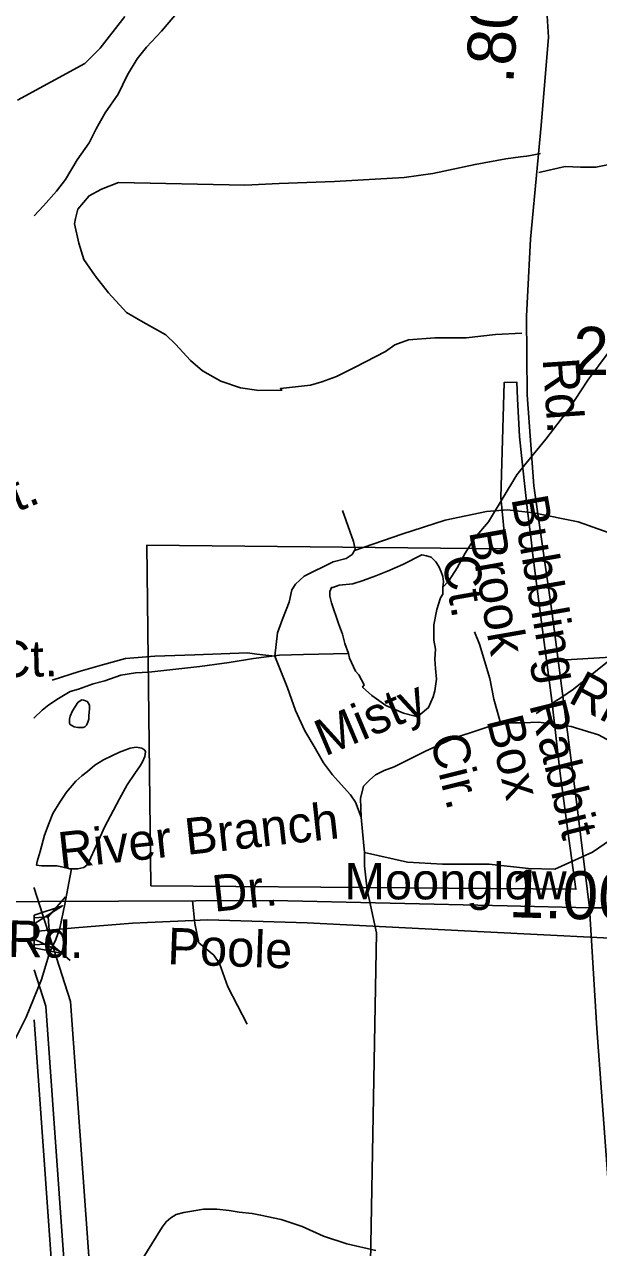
# Model space of a CAD drawing. Extents: x 2169602 to 2449496, y 721995 to 810662.
# Drawn here: x 2382089 to 2383584, y 793698 to 796884 of the extents above; entities that cross this region are included whole.
import ezdxf

# ---------------------------------------------------------------- set-up
doc = ezdxf.new("R2010")
doc.units = 0
doc.layers.add('Default', color=7, linetype='Continuous')

msp = doc.modelspace()

# ---------------------------------------------------------------- linework, layer by layer
at = {"layer": 'Default'}
for p, q in [((2382150.6, 794560), (2382195.7, 794612.2)), ((2382114, 794563.9), (2382114, 794541.3)), ((2382114, 794557.6), (2382114, 794486.9)), ((2382114, 794502), (2382114, 794479.4)), ((2382155.6, 794491.2), (2382207.8, 794446.1))]:
    msp.add_line(p, q, dxfattribs=at)
for points in [[(2382779.6, 798641.5), (2382848.7, 798504.8), (2382930.3, 798336.3), (2383042.9, 798127.9), (2383052.3, 798112.3), (2383161.1, 797918.6), (2383262.1, 797716.5), (2383315.5, 797588.7), (2383364.7, 797442.1), (2383426.9, 797208.6), (2383443.7, 797019.1), (2383453.6, 796851.5), (2383434.8, 796621.2), (2383407, 796324.8), (2383396.6, 796124.8), (2383398.1, 795919.6), (2383415.9, 795682.9), (2383462.5, 795356.2), (2383524.7, 794873.5), (2383560.3, 794583.5)], [(2382480.2, 796907.3), (2382446.3, 796867.1), (2382406.6, 796824.8), (2382382.4, 796794.8), (2382357.1, 796752.7), (2382333, 796702.4), (2382299.5, 796654.4), (2382275.5, 796612.6), (2382257.7, 796576.3), (2382225.9, 796532), (2382196.2, 796480.2), (2382172.4, 796450.1), (2382138.4, 796411.8), (2382114, 796386.1)], [(2382350.1, 796904.8), (2382286.1, 796822.4), (2382246.3, 796782.2), (2382071.2, 796687.4)], [(2383428.8, 796499), (2383497.5, 796514.6), (2383537.4, 796512.4), (2383577.3, 796512.4), (2383632.7, 796523.4), (2383705.8, 796552.3), (2383954, 796687.5)], [(2383384.5, 796080), (2383315.4, 796076.5), (2383239.4, 796068), (2383157.6, 796067.7), (2383089.6, 796063.1), (2383053.4, 796049.8), (2383029.1, 796032.3), (2382950.5, 795991.9), (2382902.1, 795966.9), (2382863.9, 795953.7), (2382833.8, 795944.3), (2382755.7, 795935.9), (2382759.7, 795931.8), (2382699.8, 795931.1), (2382652, 795938), (2382600.5, 795955.1), (2382553.1, 795982.1), (2382521.7, 796008.7), (2382482.7, 796051.5), (2382457.3, 796076), (2382398.1, 796109.2), (2382354.7, 796134.1), (2382307.8, 796185.1), (2382272.8, 796229.8), (2382243.7, 796272.4), (2382230.6, 796314.6), (2382219.7, 796364.9), (2382221.9, 796378.8), (2382228.4, 796402.7), (2382257.1, 796438.1), (2382289.4, 796455.4), (2382333.6, 796472.5), (2382662.8, 796465.8), (2382752.6, 796470), (2382896.4, 796475), (2383078.3, 796485.3), (2383152.3, 796495.8), (2383262.6, 796519.5), (2383342.7, 796533.9), (2383380.7, 796539.1), (2383396.7, 796540.8), (2383406.7, 796542.6), (2383432.7, 796547.8)], [(2383611.7, 796032.4), (2383556.3, 795958), (2383506.7, 795881.9), (2383446.8, 795803.8), (2383395.3, 795741.4), (2383371.1, 795711.4), (2383333.2, 795647.4), (2383297.5, 795589.1), (2383261.6, 795547), (2383236.4, 795507), (2383216.3, 795468.7), (2383194.6, 795434.7), (2383178.8, 795418.8)], [(2383409.2, 795534.1), (2383412.4, 795509.2), (2383436.7, 795320.8), (2383462.2, 795123.2), (2383483.9, 794933.4), (2383506.9, 794764), (2383513.7, 794713.9), (2383525.2, 794631.7), (2382417.9, 794640.9), (2382407.7, 795528.1), (2383342.4, 795518.1), (2383329.9, 795651.8), (2383338.7, 795951.8), (2383371.2, 795952.7), (2383373.2, 795909.1), (2383378.4, 795811.4), (2383386.9, 795728.2), (2383392.7, 795673.3), (2383398.9, 795618.4), (2383409.2, 795534.1)], [(2383409.2, 795534.1), (2383412.4, 795509.2), (2383436.7, 795320.8), (2383462.2, 795123.2), (2383483.9, 794933.4), (2383506.9, 794764), (2383513.7, 794713.9), (2383525.2, 794631.7), (2382417.9, 794640.9), (2382407.7, 795528.1), (2383342.4, 795518.1), (2383329.9, 795651.8), (2383338.7, 795951.8), (2383371.2, 795952.7), (2383373.2, 795909.1), (2383378.4, 795811.4), (2383386.9, 795728.2), (2383392.7, 795673.3), (2383398.9, 795618.4), (2383409.2, 795534.1)], [(2382740.9, 795238.4), (2382748.3, 795299.8), (2382761.4, 795335.2), (2382778.1, 795379.9), (2382785.5, 795411.5), (2382794.9, 795426.4), (2382817.2, 795446.9), (2382892.7, 795484.6), (2382926.6, 795493.3), (2382942.4, 795503.6), (2382948.2, 795513.8), (2382950.1, 795517.8), (2382945.7, 795537.7), (2382917.6, 795618.2)], [(2382948.2, 795513.8), (2383071.4, 795556.5), (2383184.5, 795592.8), (2383292.1, 795615.2), (2383346.1, 795620.3), (2383414.4, 795611.9), (2383530.8, 795588.3), (2383728.6, 795518.7)], [(2382933.1, 795245.9), (2382923.5, 795271.7), (2382917.4, 795295.7), (2382907.1, 795323.6), (2382888.8, 795377.5), (2382884.5, 795395.2), (2382884.5, 795403.3), (2382884.3, 795407.4), (2382886.8, 795413.5), (2382888.6, 795417.3), (2382892.5, 795417.5), (2382908.3, 795423.6), (2382944.6, 795427.5), (2382970.7, 795435.7), (2383004.3, 795448.1), (2383034.2, 795460.1), (2383074.2, 795478), (2383124.2, 795502.5), (2383136.1, 795500.3), (2383147.8, 795496.5), (2383160.3, 795484.5), (2383168.1, 795472.7), (2383174.3, 795458.9), (2383178.2, 795446.5), (2383180.6, 795432.8), (2383178.8, 795418.8)], [(2383178.8, 795418.8), (2383178.6, 795400.6), (2383172.6, 795390.5), (2383162.6, 795360.8), (2383154.8, 795320.7), (2383155, 795294.6), (2383155.2, 795280.4), (2383159.3, 795256.7), (2383157.7, 795230.6), (2383159.1, 795206.8), (2383161.8, 795178.9), (2383157.5, 795148.7), (2383153.6, 795132.6), (2383141.7, 795104.8), (2383119.9, 795086.6), (2383106.2, 795082.6), (2383076.1, 795090.4), (2383029.9, 795110), (2382993.8, 795136.1), (2382969.4, 795158), (2382973.5, 795163.9), (2382959.6, 795189.9), (2382951.4, 795199.7), (2382935.4, 795233.8), (2382933.1, 795245.9)], [(2383758.4, 795337.3), (2383693.2, 795287.6), (2383616.2, 795231.2), (2383518.8, 795153.2), (2383488.4, 795131.8), (2383446, 795104.7), (2383421.7, 795089.2)], [(2383261.5, 795302.6), (2383274.5, 795270), (2383300.6, 795180.9), (2383311.4, 795126.6), (2383328.8, 795064.9)], [(2383895.4, 795256.6), (2383717.5, 795242.3), (2383455.4, 795226.4)], [(2382933.1, 795245.9), (2382815.4, 795243), (2382753.5, 795241), (2382685.2, 795232.7), (2382621.7, 795222.4), (2382545.4, 795212), (2382467.5, 795203.6), (2382413.3, 795197.5), (2382377.9, 795195.2), (2382339.7, 795189.2), (2382297.9, 795174.9), (2382268.2, 795166.8), (2382230, 795152.7), (2382208.1, 795146.7), (2382177.9, 795128.5), (2382152.3, 795112.1), (2382134.7, 795098.2), (2382114.4, 795078.1), (2382114, 795077.7)], [(2382160.9, 795176.4), (2382231.1, 795199.3), (2382292.5, 795216), (2382352, 795232.8), (2382428.3, 795238.4), (2382532.5, 795242.1), (2382670.2, 795247.7), (2382694.4, 795244), (2382740.9, 795238.4)], [(2382966, 794819.8), (2382951.1, 794858.9), (2382938.1, 794877.6), (2382921.4, 794895.8), (2382891.6, 794929.3), (2382867.4, 794961), (2382843.2, 795003.8), (2382819, 795044.7), (2382794.9, 795096.9), (2382774.4, 795156.5), (2382740.9, 795238.4)], [(2382242.3, 795052.6), (2382246.4, 795054.9), (2382250.5, 795058.7), (2382252.4, 795062.9), (2382254.4, 795066.6), (2382256.5, 795074.8), (2382256.5, 795084.6), (2382258.3, 795100.5), (2382258.3, 795110.7), (2382255.9, 795116.7), (2382252.4, 795120.5), (2382244, 795124.6), (2382238, 795124.7), (2382233.9, 795122.5), (2382228.2, 795118.5), (2382214.2, 795096.6), (2382208.1, 795082.6), (2382206.2, 795074.3), (2382206.4, 795064.6), (2382208.3, 795060.6), (2382212.2, 795058.4), (2382218.3, 795054.6), (2382228.2, 795052.8), (2382236.4, 795052.8), (2382242.3, 795052.6)], [(2382966, 794819.8), (2382964.2, 794868.2), (2382971.6, 794899.9), (2382988.4, 794916.7), (2383003.2, 794929.7), (2383025.6, 794940.9), (2383051.6, 794950.2), (2383085.1, 794966.9), (2383133.5, 794991.1), (2383209.8, 795026.5), (2383328.8, 795064.9)], [(2383328.8, 795064.9), (2383357, 795064.9), (2383385.2, 795064.9), (2383428.7, 795067.1)], [(2383428.7, 795067.1), (2383512.9, 795056), (2383583.8, 795033.8), (2383637, 795005), (2383743.4, 794945.1)], [(2382211.8, 794684.6), (2382228, 794685), (2382244, 794688.7), (2382251.8, 794694.8), (2382257.8, 794704.8), (2382275.4, 794745.2), (2382297.4, 794793), (2382336.9, 794867.3), (2382356.6, 794903.3), (2382376.5, 794933.5), (2382390.4, 794953.3), (2382396.4, 794963.3), (2382402.5, 794977.4), (2382404.6, 794989.7), (2382402.3, 794993.7), (2382394.3, 794999.3), (2382380.2, 795001.5), (2382364.2, 794999.4), (2382336.5, 794989), (2382316.6, 794979.1), (2382294.5, 794969), (2382272.5, 794954.9), (2382252.9, 794938.8), (2382238.5, 794926.8), (2382222.7, 794913), (2382198.7, 794884.5), (2382181.3, 794858.4), (2382163, 794828.7), (2382153.2, 794804.6), (2382141.5, 794772.3), (2382129.8, 794730.3), (2382122, 794704.3), (2382120, 794694.5), (2382133.7, 794692.4), (2382153.6, 794692.6), (2382173.5, 794692.4), (2382193.8, 794688.6), (2382207.5, 794684.8), (2382211.8, 794684.6)], [(2382974.4, 794727.5), (2383087, 794702.5), (2383178.1, 794697), (2383299.1, 794697), (2383401.4, 794685.8), (2383470.2, 794683.9), (2383514.9, 794704.4), (2383568.8, 794728.6), (2383615.4, 794760.3), (2383647, 794788.2), (2383691.6, 794834.7), (2383743.4, 794945.1)], [(2382974.4, 794727.5), (2382971.6, 794754.7), (2382966, 794819.8)], [(2385997.1, 794546.5), (2385658.1, 794597.8), (2385362.7, 794648.4), (2385240.8, 794679.8), (2385053, 794732.1), (2384777.8, 794802.3), (2384564.3, 794804.4), (2384463.4, 794793.9), (2384308.5, 794752), (2383963.7, 794641), (2383789, 794596), (2383681.2, 794583.5), (2383560.3, 794583.5)], [(2383005.7, 794518.5), (2382981.4, 794630), (2382974.4, 794692.7), (2382974.4, 794727.5)], [(2382211.8, 794684.6), (2382204.3, 794648.8), (2382194.4, 794592.7), (2382180.7, 794530.7), (2382170.6, 794500.6), (2382155, 794468.5), (2382133.1, 794396.3), (2382093.5, 794298.5), (2382062, 794236.3)], [(2383560.3, 794583.5), (2383345.8, 794588.7), (2382736.3, 794602.3), (2381930.1, 794599.2), (2381278.7, 794604.4), (2380986.7, 794606.5), (2380719.4, 794610.7), (2380270.5, 794633.7), (2379809.5, 794656.8), (2379551.1, 794665.1), (2379354.6, 794655.9), (2379204.3, 794644.2), (2379098.1, 794634.8)], [(2382114.5, 794634.4), (2382114, 794635.9)], [(2382297.1, 793109), (2382209.2, 794339.7), (2382114.5, 794634.4)], [(2382114, 794541.3), (2382188.3, 794588.7), (2382114, 794563.9)], [(2382668.7, 794280.3), (2382618.5, 794377.3), (2382596.9, 794438.3), (2382582.6, 794459.9), (2382543.1, 794492.2), (2382532.3, 794542.5), (2382527, 794601.5)], [(2383560.3, 794583.5), (2383579.7, 794269.3), (2383624.7, 793655.7), (2383664.4, 793157.3), (2383692.7, 792631.6), (2383734.5, 792246.3), (2383770.1, 791990.8), (2383928.1, 791241)], [(2382114, 794486.9), (2382155.7, 794489.9), (2382150.6, 794560.3), (2382114, 794557.6)], [(2386576.1, 794470.6), (2386361.6, 794475.9), (2385752.1, 794489.5), (2384945.9, 794486.3), (2384294.5, 794491.6), (2384002.6, 794493.7), (2383735.2, 794497.8), (2383286.3, 794520.9), (2382825.4, 794543.9), (2382566.9, 794552.3), (2382370.4, 794543.1), (2382220.2, 794531.3), (2382114, 794522)], [(2383005.7, 794518.5), (2382990.1, 793659.3), (2382974.9, 793628.9), (2382957.5, 793609.3)], [(2382114, 794479.4), (2382195.9, 794462.7), (2382114, 794502)], [(2382232.3, 793095.3), (2382144.3, 794327.1), (2382114, 794421.5)], [(2382201.8, 793061.6), (2382114, 794291.5)], [(2383004.3, 793690.4), (2382928.2, 793708.1), (2382868.1, 793727.7), (2382812.2, 793753.6), (2382757.6, 793771.2), (2382703.9, 793783), (2382682.2, 793787.1), (2382647.9, 793790.6), (2382621.7, 793794.6), (2382589.7, 793798.6), (2382555.6, 793798.5), (2382529.8, 793794.3), (2382504.2, 793790), (2382484.1, 793784.2), (2382469.9, 793776.1), (2382458, 793765.8), (2382448, 793751.9), (2382420.3, 793707.8), (2382386.7, 793653.7)]]:
    msp.add_lwpolyline(points, dxfattribs=at)

# ---------------------------------------------------------------- texts
for s, height, rotation, p in [('.80', 125, 86.2706, (2383361.9, 796728.3)), ('Rd.', 95, 273.8984, (2383438.4, 796013.3)), ('Foggy River Ct.', 95, 21.6054, (2381313.9, 795315)), ('Bubbling', 95, 280.0027, (2383356.8, 795649.8)), ('Brook', 95, 280.0027, (2383246.5, 795563.6)), ('Ct.', 95, 280.0027, (2383176.1, 795494.1)), ('Shady River Ct.', 95, 1.4286, (2381287.2, 795164.8)), ('River', 95, 331.5442, (2383501.6, 795120.9)), ('Misty', 95, 22.9427, (2382871.2, 794977.1)), ('Rabbit', 95, 283.9947, (2383403.1, 795112.5)), ('Box', 95, 283.9947, (2383292.1, 795071.9)), ('Cir.', 95, 283.9947, (2383144.8, 795025.1)), ('River Branch', 95, 6.2426, (2382181.9, 794685)), ('1.00', 125, 358.3504, (2383349.2, 794559.1)), ('Dr.', 95, 6.2426, (2382583.3, 794572.6)), ('Rd.', 95, 358.9423, (2382044.9, 794455.8)), ('Poole', 95, 357.9538, (2382460.3, 794436.8))]:
    msp.add_text(s, height=height, rotation=rotation, dxfattribs=at).set_placement(p)
for s, height, p in [('2516', 125, (2383518.7, 795971.6)), ('Moonglow', 95, (2382922.1, 794605.4))]:
    msp.add_text(s, height=height, dxfattribs=at).set_placement(p)

doc.saveas('drawing.dxf')
